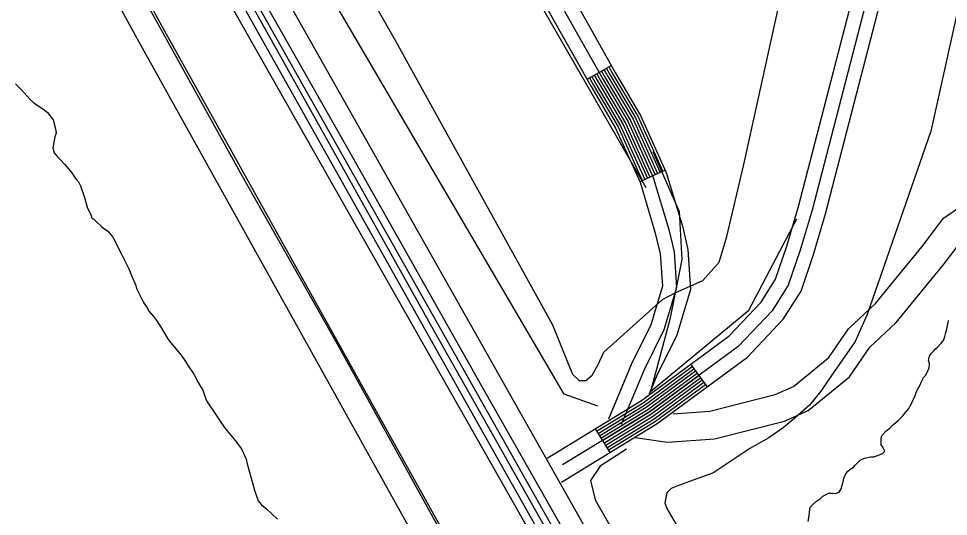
# Model space of a CAD drawing. Extents: x 3187622 to 3225504, y 800805 to 826213.
# Drawn here: x 3194486 to 3195483, y 820621 to 821154 of the extents above; entities that cross this region are included whole.
import ezdxf

# ---------------------------------------------------------------- set-up
doc = ezdxf.new("R2010")
doc.units = 0
for name, color, linetype in [('V-LEVE-TOET', 7, 'Continuous'), ('V-RAIL-TRAK', 7, 'Continuous'), ('V-ROAD-CNTR', 7, 'Continuous'), ('V-SITE-VEGE', 7, 'Continuous'), ('V-SURV-LINE', 7, 'Continuous'), ('V-TOPO-SHOR', 7, 'Continuous')]:
    doc.layers.add(name, color=color, linetype=linetype)

msp = doc.modelspace()

# ---------------------------------------------------------------- linework, layer by layer
at = {"layer": 'V-LEVE-TOET'}
for points in [[(3194448.46, 821917.61), (3194600.02, 821648.84), (3194730.28, 821412.12), (3194889.28, 821132.91), (3195058.79, 820825.95), (3195075.31, 820785.06), (3195080.31, 820773.14), (3195087.46, 820766.12), (3195094.54, 820766.19), (3195101.57, 820771.87), (3195107.58, 820782.68), (3195113.8, 820796.66), (3195176.65, 820852.95), (3195190.5, 820860.17), (3195219.94, 820873.39), (3195237.59, 820893.1), (3195245.88, 820920.55), (3195263.96, 820997.92), (3195322.06, 821260.85), (3195389.92, 821526.08), (3195492.18, 821898.4)], [(3195509.66, 819625.28), (3195482.57, 819673.89), (3195459.23, 819713.25), (3195438.35, 819750.92), (3195421.98, 819777.39), (3195404.11, 819806.54), (3195388.47, 819832.78), (3195369.86, 819862.9), (3195294.48, 819981.16), (3195273.37, 820017.61), (3195233.71, 820077.82), (3195218.55, 820104.8), (3195199.44, 820136.62), (3195173.63, 820178.4), (3195142.12, 820229.4), (3195073.79, 820350.42), (3195014.13, 820460.04), (3194933.01, 820615.39), (3194826.87, 820807.88), (3194726, 820985.76), (3194602.96, 821208.62), (3194474.04, 821433.88), (3194336.69, 821672), (3194255.31, 821803.41)], [(3195537.32, 821362.32), (3195464.44, 821033.77), (3195396.18, 820837.19), (3195383.27, 820808), (3195368.56, 820787.09), (3195357.23, 820770.62), (3195346.64, 820754.64), (3195334.32, 820739.86), (3195319.54, 820726.53), (3195306.21, 820715.41), (3195290.92, 820704.76), (3195270.26, 820693.33), (3195230.69, 820666.81), (3195213.64, 820660.79), (3195195.14, 820654.02), (3195186.13, 820650.51), (3195181.29, 820645.82), (3195179.19, 820635.05), (3195181.45, 820628.97), (3195191.39, 820611.71), (3195205.74, 820592.55), (3195235.05, 820541.52), (3195356.31, 820325.48), (3195489.58, 820080.47)]]:
    msp.add_lwpolyline(points, dxfattribs=at)
at = {"layer": 'V-RAIL-TRAK'}
msp.add_lwpolyline([(3194238.44, 822033.67), (3194389.35, 821767.38), (3194710.69, 821197.26), (3195003.11, 820676.95), (3195353.36, 820056.41), (3195586.01, 819644.98), (3195933.75, 819028.74), (3196235.61, 818491.21), (3196397.81, 818207.71), (3196539.2, 817967.3), (3196658.29, 817767.62), (3196713.51, 817682.2), (3196876.72, 817422.21), (3197092.65, 817079.24), (3197323.65, 816712.31)], dxfattribs=at)
at = {"layer": 'V-ROAD-CNTR'}
for p, q in [((3195121.98, 821103.9), (3195095.85, 821089.17)), ((3195179.78, 820991.77), (3195152.45, 820979.41)), ((3195206.97, 820783.75), (3195224.76, 820759.59)), ((3195104.56, 820714.57), (3195120.19, 820688.97))]:
    msp.add_line(p, q, dxfattribs=at)
for points in [[(3195052.99, 820683.09), (3195154.32, 820744.95), (3195247.95, 820813.95), (3195282.48, 820850.34), (3195298.01, 820874.93), (3195309.99, 820910.43), (3195322.68, 820952.97), (3195457.68, 821474.49), (3195761.57, 822638.53), (3196065.13, 823795.15)], [(3196079.64, 823791.35), (3195776.08, 822634.73), (3195472.2, 821470.71), (3195337.13, 820948.94), (3195324.29, 820905.88), (3195311.65, 820868.44), (3195294.38, 820841.09), (3195257.92, 820802.66), (3195162.69, 820732.49), (3195069.7, 820675.72)], [(3195068.35, 820657.32), (3195171.06, 820720.02), (3195267.89, 820791.37), (3195306.28, 820831.83), (3195325.29, 820861.94), (3195338.59, 820901.34), (3195351.59, 820944.92), (3195486.72, 821466.94), (3195790.59, 822630.93), (3196094.15, 823787.54)], [(3193929.59, 823191.61), (3195084.37, 821140.1)], [(3193942.66, 823198.97), (3195097.44, 821147.45)], [(3193916.52, 823184.26), (3195071.3, 821132.74)], [(3193546.7, 823116.36), (3193719.61, 822803.75), (3193783.16, 822690.78), (3193839.47, 822561.1), (3193931.24, 822385.18), (3194075.1, 822116.1), (3194127.2, 822033.71), (3194185.24, 821977.83), (3194639.72, 821147.08), (3195029.48, 820446.36), (3195072.87, 820348.7), (3195192.12, 820158.72), (3195238.38, 820041.07), (3195343.68, 819857.75), (3195584.49, 819427.48)], [(3193520.45, 823101.84), (3193693.41, 822789.13), (3193756.26, 822677.41), (3193812.38, 822548.17), (3193904.71, 822371.17), (3194049.16, 822100.99), (3194103.78, 822014.62), (3194161.13, 821959.4), (3194613.45, 821132.59), (3195002.61, 820432.95), (3195046.32, 820334.56), (3195165.22, 820145.14), (3195211.27, 820028.04), (3195317.59, 819842.96), (3195558.51, 819412.46)], [(3193654.22, 823085.52), (3194393.59, 821781.87), (3194932.5, 820818.53), (3195643.76, 819559.4), (3196039.57, 818863.59), (3196103.71, 818747.06), (3196200.07, 818577.43), (3196283.3, 818430.92), (3196415.95, 818197.97), (3196513.25, 818033.24), (3196633.14, 817833.46), (3197048.32, 817166.05), (3197473.06, 816486.16), (3198091.48, 815496.52), (3198625.81, 814645.58), (3198678.14, 814561.85), (3198728.81, 814484.2), (3198769.58, 814407.53), (3198909.84, 814179.81), (3198994.96, 814024.94)], [(3195084.37, 821140.1), (3195113.23, 821088.87), (3195139.88, 821043.6), (3195166.82, 820984.03), (3195183.58, 820928.02), (3195189.21, 820904.38), (3195191.8, 820865.69), (3195178.28, 820820.43), (3195157.13, 820777.84), (3195132.62, 820718.95)], [(3195097.43, 821147.46), (3195126.23, 821096.36), (3195153.21, 821050.52), (3195180.9, 820989.29), (3195198.07, 820931.91), (3195204.1, 820906.64), (3195206.95, 820863.99), (3195192.29, 820814.91), (3195170.79, 820771.61), (3195161.66, 820749.69)], [(3195097.43, 821147.46), (3195126.23, 821096.36), (3195153.21, 821050.52), (3195180.9, 820989.29), (3195198.07, 820931.91), (3195204.1, 820906.64), (3195206.95, 820863.99), (3195192.29, 820814.91), (3195170.79, 820771.61), (3195162.65, 820752.05)], [(3195071.3, 821132.73), (3195100.23, 821081.39), (3195126.54, 821036.69), (3195152.74, 820978.77), (3195169.08, 820924.13), (3195174.33, 820902.13), (3195176.65, 820867.39), (3195164.28, 820825.95), (3195143.47, 820784.06), (3195118.78, 820724.72)], [(3195071.3, 821132.73), (3195100.23, 821081.39), (3195126.54, 821036.69), (3195152.74, 820978.77), (3195169.08, 820924.13), (3195174.33, 820902.13), (3195176.65, 820867.39), (3195164.28, 820825.95), (3195143.47, 820784.06), (3195119.27, 820725.89)], [(3195111.53, 821098.01), (3195115.83, 821090.37), (3195142.54, 821044.98), (3195168.85, 820986.82)], [(3195114.14, 821099.48), (3195118.43, 821091.87), (3195145.21, 821046.37), (3195171.58, 820988.06)], [(3195116.76, 821100.96), (3195121.03, 821093.37), (3195147.88, 821047.75), (3195174.32, 820989.29)], [(3195119.37, 821102.43), (3195123.63, 821094.86), (3195150.54, 821049.13), (3195177.05, 820990.53)], [(3195098.46, 821090.64), (3195102.83, 821082.89), (3195129.21, 821038.07), (3195155.18, 820980.64)], [(3195101.07, 821092.12), (3195105.43, 821084.38), (3195131.88, 821039.45), (3195157.92, 820981.88)], [(3195103.69, 821093.59), (3195108.03, 821085.88), (3195134.54, 821040.83), (3195160.65, 820983.11)], [(3195106.3, 821095.06), (3195110.63, 821087.38), (3195137.21, 821042.22), (3195163.38, 820984.35)], [(3195108.91, 821096.54), (3195113.23, 821088.87), (3195139.88, 821043.6), (3195166.12, 820985.59)], [(3195188.38, 820730.47), (3195227.66, 820733.27), (3195297.73, 820751.08), (3195317.08, 820759.76), (3195354.97, 820790.77), (3195376.32, 820821.6), (3195405.26, 820848.98), (3195455.25, 820909.88), (3195477.92, 820940.17), (3195512.32, 820963.76), (3195563.45, 820974.98), (3195624.62, 820958.35), (3195667.77, 820939.29), (3195706.66, 820894.83), (3195754.82, 820819.63)], [(3195147.41, 820705.11), (3195182.18, 820699.96), (3195232.46, 820703.53), (3195307.64, 820722.64), (3195333, 820734.02), (3195377.24, 820770.23), (3195399.21, 820801.95), (3195427.25, 820828.48), (3195478.86, 820891.36), (3195498.97, 820918.23), (3195524.46, 820935.71), (3195562.69, 820944.1), (3195614.57, 820930), (3195649.57, 820914.54), (3195682.6, 820876.77), (3195729.56, 820803.45)], [(3195106.12, 820712.01), (3195155.99, 820742.46), (3195208.75, 820781.33)], [(3195107.69, 820709.45), (3195157.66, 820739.96), (3195210.53, 820778.92)], [(3195109.25, 820706.89), (3195159.34, 820737.47), (3195212.31, 820776.5)], [(3195110.81, 820704.33), (3195161.01, 820734.98), (3195214.09, 820774.09)], [(3195112.38, 820701.77), (3195162.69, 820732.49), (3195215.87, 820771.67)], [(3195113.94, 820699.21), (3195164.36, 820729.99), (3195217.65, 820769.26)], [(3195115.5, 820696.65), (3195166.04, 820727.5), (3195219.42, 820766.84)], [(3195117.07, 820694.09), (3195167.71, 820725.01), (3195221.2, 820764.43)], [(3195118.63, 820691.53), (3195169.39, 820722.52), (3195222.98, 820762.01)]]:
    msp.add_lwpolyline(points, dxfattribs=at)
at = {"layer": 'V-SITE-VEGE'}
for p, q in [((3194483.25, 821084.52), (3194489.38, 821078.11)), ((3194489.38, 821078.11), (3194498.77, 821067.69)), ((3194498.77, 821067.69), (3194502.85, 821064.09)), ((3194502.85, 821064.09), (3194515.06, 821055.71)), ((3194515.06, 821055.71), (3194517.5, 821053.72)), ((3194517.5, 821053.72), (3194523.64, 821045.69)), ((3194523.64, 821045.69), (3194526.16, 821036.01)), ((3194526.22, 821029.54), (3194525.43, 821027.51)), ((3194526.16, 821036.01), (3194526.6, 821031.57)), ((3194526.6, 821031.57), (3194526.22, 821029.54)), ((3194525.43, 821027.51), (3194523.11, 821015.77)), ((3194523.11, 821015.77), (3194524.78, 821010.53)), ((3194524.78, 821010.53), (3194528.06, 821006.11)), ((3194528.06, 821006.11), (3194531.32, 821002.91)), ((3194531.32, 821002.91), (3194535.81, 820998.1)), ((3194535.81, 820998.1), (3194543.58, 820988.88)), ((3194543.58, 820988.88), (3194545.23, 820986.06)), ((3194545.23, 820986.06), (3194547.68, 820982.45)), ((3194547.68, 820982.45), (3194550.54, 820979.24)), ((3194550.54, 820979.24), (3194553.01, 820974.82)), ((3194553.01, 820974.82), (3194557.17, 820962.32)), ((3194557.17, 820962.32), (3194560.1, 820952.24)), ((3194560.1, 820952.24), (3194563.82, 820943.79)), ((3194563.82, 820943.79), (3194565.06, 820940.57)), ((3194565.06, 820940.57), (3194567.09, 820939.37)), ((3194567.09, 820939.37), (3194569.14, 820936.97)), ((3194569.14, 820936.97), (3194575.25, 820931.37)), ((3194575.25, 820931.37), (3194577.7, 820929.37)), ((3194577.7, 820929.37), (3194581.77, 820926.58)), ((3194581.77, 820926.58), (3194583.81, 820924.17)), ((3194583.81, 820924.17), (3194587.49, 820919.76)), ((3194587.49, 820919.76), (3194596.96, 820901.65)), ((3194596.96, 820901.65), (3194601.49, 820892.4)), ((3194601.49, 820892.4), (3194604.79, 820885.96)), ((3194604.79, 820885.96), (3194607.69, 820878.71)), ((3194607.69, 820878.71), (3194612.23, 820868.25)), ((3194612.23, 820868.25), (3194613.07, 820865.02)), ((3194613.07, 820865.02), (3194620.49, 820849.73)), ((3194620.49, 820849.73), (3194624.18, 820844.1)), ((3194624.18, 820844.1), (3194626.65, 820840.08)), ((3194626.65, 820840.08), (3194631.14, 820834.87)), ((3194631.14, 820834.87), (3194634.42, 820830.46)), ((3194634.42, 820830.46), (3194638.52, 820824.03)), ((3194638.52, 820824.03), (3194645.92, 820811.97)), ((3194645.92, 820811.97), (3194649.19, 820807.15)), ((3194649.19, 820807.15), (3194653.28, 820802.34)), ((3194653.28, 820802.34), (3194660.64, 820793.51)), ((3194660.64, 820793.51), (3194665.56, 820786.69)), ((3194665.56, 820786.69), (3194667.61, 820783.07)), ((3194667.61, 820783.07), (3194674.18, 820773.02)), ((3194674.18, 820773.02), (3194679.52, 820763.37)), ((3194679.52, 820763.37), (3194684.04, 820755.73)), ((3194684.04, 820755.73), (3194685.29, 820751.7)), ((3194685.29, 820751.7), (3194687.79, 820744.45)), ((3194687.79, 820744.45), (3194696.81, 820731.2)), ((3194696.81, 820731.2), (3194704.18, 820720.35)), ((3194704.18, 820720.35), (3194707.88, 820714.72)), ((3194707.88, 820714.72), (3194718.51, 820701.89)), ((3194718.51, 820701.89), (3194725.46, 820693.06)), ((3194725.46, 820693.06), (3194730.42, 820681.79)), ((3194730.42, 820681.79), (3194731.68, 820676.95)), ((3194731.68, 820676.95), (3194734.19, 820668.08)), ((3194734.19, 820668.08), (3194739.22, 820648.72)), ((3194739.22, 820648.72), (3194743.38, 820637.04)), ((3194743.38, 820637.04), (3194747.05, 820633.03)), ((3194747.05, 820633.03), (3194752.76, 820628.23)), ((3194752.76, 820628.23), (3194758.06, 820623.43)), ((3194758.06, 820623.43), (3194764.18, 820617.43))]:
    msp.add_line(p, q, dxfattribs=at)
at = {"layer": 'V-SURV-LINE'}
for points in [[(3194010.89, 822526.07), (3195297.4, 820248.16)], [(3195271.27, 820233.41), (3193984.77, 822511.32)]]:
    msp.add_lwpolyline(points, dxfattribs=at)
at = {"layer": 'V-TOPO-SHOR'}
for points in [[(3196669.74, 817788.99), (3196420.06, 818211.13), (3196347.99, 818329.54), (3196021.09, 818916.42), (3195920.7, 819106.9), (3195681.31, 819521.32), (3195459.95, 819917.72), (3195341.54, 820128.79), (3194986.32, 820754.28), (3194837.03, 821019.41), (3194610.52, 821418.38), (3194502.41, 821616.58), (3194445.78, 821716.97), (3194196.1, 822162.28), (3194075.12, 822368.2), (3193771.38, 822908.75), (3193596.35, 823217.63), (3193297.76, 823753.03), (3193179.35, 823964.1), (3192906.5, 824437.72)], [(3192870.47, 824432.58), (3193272.02, 823719.57), (3193655.55, 823037.45), (3194095.71, 822270.39), (3194281.04, 821935.76), (3194281.03, 821921.39), (3194293.91, 821912.6), (3194523, 821505.9), (3194839.6, 820947.33), (3195012.07, 820643.6), (3195336.39, 820069.59), (3195480.54, 819812.18), (3195732.8, 819366.87)], [(3195107.3, 820738.84), (3195071.27, 820751.71), (3194754.66, 821292.25), (3194566.76, 821621.73), (3194288.76, 822113.37), (3194059.67, 822525.22), (3193743.07, 823065.76), (3193650.4, 823235.65), (3193457.35, 823567.7), (3193228.26, 823971.82), (3192963.13, 824435.15)], [(3193707.03, 823539.39), (3193961.86, 823083.78), (3194226.98, 822610.16), (3194435.48, 822249.79), (3194790.7, 821608.86), (3194893.66, 821433.82), (3195158.79, 820973.07)], [(3195166.51, 821011.68), (3195194.82, 820947.33), (3195197.4, 820895.85), (3195184.53, 820831.5), (3195163.93, 820754.28), (3195269.47, 820841.8), (3195320.95, 820939.61)], [(3195333.07, 820614.92), (3195333.89, 820621.07), (3195334.29, 820625.47), (3195335.12, 820630.31), (3195337.73, 820632.97), (3195341.86, 820636.96), (3195346.23, 820639.86), (3195348.84, 820642.08), (3195352.12, 820643.86), (3195354.74, 820645.43), (3195358.91, 820645.46), (3195362.21, 820645.06), (3195366.37, 820646.41), (3195368.31, 820650.17), (3195369.37, 820653.91), (3195370.66, 820657.65), (3195371.28, 820661.39), (3195372.79, 820664.7), (3195374.72, 820668.45), (3195377.56, 820670.9), (3195381.05, 820673.12), (3195383.44, 820675.34), (3195385.62, 820677.56), (3195388.88, 820680.66), (3195393.47, 820683.12), (3195400.27, 820684.5), (3195403.34, 820684.53), (3195408.38, 820686.12), (3195412.53, 820688.13), (3195415.14, 820690.58), (3195412.91, 820694.73), (3195411.12, 820697.34), (3195411.27, 820705.25), (3195412.78, 820708.12), (3195416.69, 820712.11), (3195420.4, 820715), (3195423.44, 820718.32), (3195426.49, 820720.77), (3195429.32, 820723.43), (3195431.94, 820725.87), (3195434.33, 820728.53), (3195438.89, 820733.62), (3195440.84, 820736.27), (3195442.35, 820739.14), (3195444.08, 820742.23), (3195445.8, 820746.2), (3195447.52, 820750.17), (3195448.8, 820753.48), (3195450.31, 820756.57), (3195452.04, 820759.44), (3195455.05, 820766.71), (3195456.77, 820769.58), (3195459.17, 820771.8), (3195461.1, 820776.43), (3195462.61, 820779.74), (3195463, 820784.14), (3195461.87, 820788.08), (3195463.15, 820792.48), (3195465.09, 820795.57), (3195467.27, 820797.79), (3195469.44, 820800.23), (3195471.84, 820802.45), (3195475.54, 820806.21), (3195478.14, 820809.31), (3195479.64, 820813.28), (3195480.27, 820816.36), (3195481.11, 820819.88), (3195482.58, 820826.92), (3195483.43, 820830.44)], [(3195138.19, 820692.5), (3195109.88, 820674.48), (3195099.58, 820659.04), (3195104.73, 820638.45), (3195475.39, 819989.79), (3195892.39, 819253.62), (3196229.58, 818664.16), (3196355.71, 818437.65), (3196523.02, 818162.23), (3196687.76, 817899.67), (3196744.39, 817814.73)]]:
    msp.add_lwpolyline(points, dxfattribs=at)

doc.saveas('drawing.dxf')
